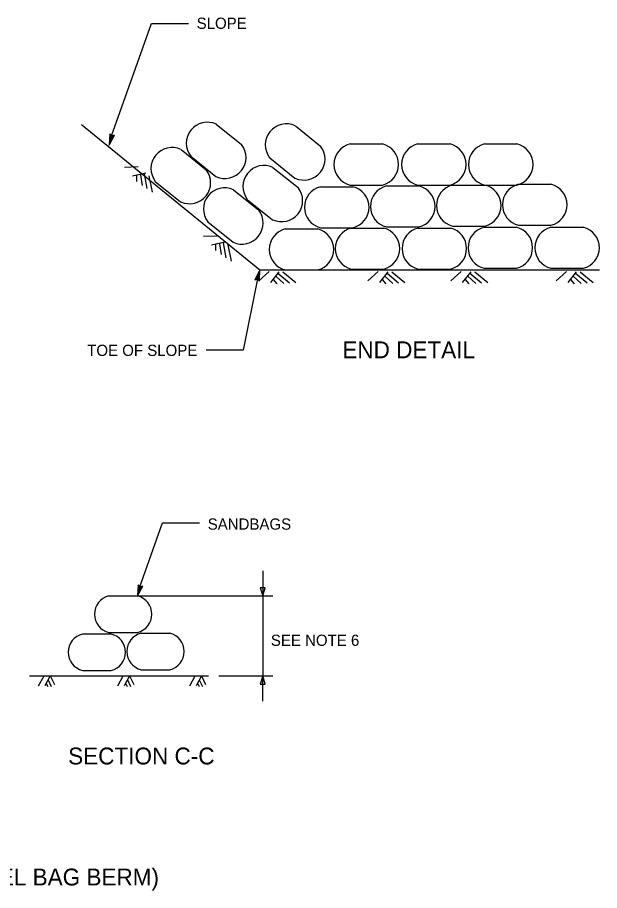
# Model space of a CAD drawing. Extents: x 6707406 to 6714471, y 1868570 to 1872341.
# Drawn here: x 6712732.5 to 6713043.5, y 1869420.8 to 1869887.1 of the extents above; entities that cross this region are included whole.
import ezdxf

# ---------------------------------------------------------------- set-up
doc = ezdxf.new("R2010")
doc.units = 0
for name, color, linetype in [('56 Stg 3 Anno', 7, 'Continuous'), ('57 Undefined', 7, 'Continuous'), ('59 Soundwall Ann', 7, 'Continuous'), ('Default', 7, 'Continuous'), ('G-SYMB', 7, 'Continuous'), ('G-TEXT', 7, 'Continuous')]:
    doc.layers.add(name, color=color, linetype=linetype)

# ---------------------------------------------------------------- blocks, each defined once
blk = doc.blocks.new('ARROW')
at = {"layer": 'Default'}
blk.add_lwpolyline([(-0.01042, -0.00183), (0, 0), (-0.01042, 0.00183)], close=True, dxfattribs=at)

msp = doc.modelspace()

# ---------------------------------------------------------------- linework, layer by layer
at = {"layer": '56 Stg 3 Anno'}
for p, q in [((6712781.77, 1869824.9), (6712781.52, 1869819.01)), ((6712781.52, 1869819.01), (6712784.25, 1869824.24)), ((6712782.81, 1869823.83), (6712781.77, 1869824.9)), ((6712781.77, 1869824.9), (6712781.77, 1869824.9)), ((6712782.05, 1869824.61), (6712781.86, 1869820.29)), ((6712781.87, 1869820.3), (6712783.85, 1869824.11)), ((6712782.32, 1869824.31), (6712782.2, 1869821.57)), ((6712782.2, 1869821.57), (6712783.49, 1869824.03)), ((6712782.6, 1869824.06), (6712782.55, 1869822.85)), ((6712782.55, 1869822.85), (6712783.1, 1869823.9)), ((6712784.25, 1869824.24), (6712782.81, 1869823.83)), ((6712784.25, 1869824.24), (6712784.25, 1869824.24)), ((6712781.52, 1869819.01), (6712781.52, 1869819.01)), ((6712862.01, 1869752.27), (6712859.28, 1869747.04)), ((6712861.66, 1869750.98), (6712859.67, 1869747.17)), ((6712861.48, 1869746.66), (6712861.67, 1869750.99)), ((6712861.76, 1869746.37), (6712862.01, 1869752.27)), ((6712862.01, 1869752.27), (6712862.01, 1869752.27)), ((6712859.28, 1869747.04), (6712860.71, 1869747.45)), ((6712859.28, 1869747.04), (6712859.28, 1869747.04)), ((6712861.32, 1869749.71), (6712860.04, 1869747.25)), ((6712860.98, 1869748.43), (6712860.43, 1869747.38)), ((6712860.71, 1869747.45), (6712861.76, 1869746.37)), ((6712860.93, 1869747.22), (6712860.98, 1869748.43)), ((6712861.2, 1869746.97), (6712861.32, 1869749.71)), ((6712861.76, 1869746.37), (6712861.76, 1869746.37)), ((6712796.9, 1869584.05), (6712796.65, 1869578.16)), ((6712796.65, 1869578.16), (6712799.38, 1869583.39)), ((6712797.94, 1869582.98), (6712796.9, 1869584.05)), ((6712796.9, 1869584.05), (6712796.9, 1869584.05)), ((6712797.18, 1869583.76), (6712796.99, 1869579.44)), ((6712797, 1869579.45), (6712798.99, 1869583.26)), ((6712797.45, 1869583.46), (6712797.33, 1869580.72)), ((6712797.33, 1869580.72), (6712798.62, 1869583.18)), ((6712797.73, 1869583.21), (6712797.68, 1869582)), ((6712797.68, 1869582), (6712798.23, 1869583.05)), ((6712799.38, 1869583.39), (6712797.94, 1869582.98)), ((6712799.38, 1869583.39), (6712799.38, 1869583.39)), ((6712796.65, 1869578.16), (6712796.65, 1869578.16))]:
    msp.add_line(p, q, dxfattribs=at)
at = {"layer": '59 Soundwall Ann'}
for p, q in [((6712796.99, 1869807.27), (6712789.67, 1869806.96)), ((6712801, 1869803.96), (6712793.86, 1869802.36)), ((6712796.02, 1869802.73), (6712796.02, 1869799.6)), ((6712798.23, 1869803.06), (6712799.07, 1869797.41)), ((6712800.11, 1869803.58), (6712801.68, 1869795.71)), ((6712802.62, 1869802.61), (6712804.38, 1869793.82)), ((6712839.2, 1869770.4), (6712831.87, 1869770.08)), ((6712843.2, 1869767.09), (6712836.07, 1869765.49)), ((6712838.23, 1869765.86), (6712838.23, 1869762.72)), ((6712840.44, 1869766.19), (6712841.28, 1869760.53)), ((6712842.31, 1869766.7), (6712843.89, 1869758.84)), ((6712844.82, 1869765.74), (6712846.59, 1869756.95)), ((6712866.94, 1869751.38), (6712861.46, 1869746.5)), ((6712872.13, 1869751.34), (6712867.62, 1869745.6)), ((6712874.24, 1869751.32), (6712881.17, 1869745.62)), ((6712925.22, 1869751.38), (6712919.75, 1869746.5)), ((6712930.42, 1869751.34), (6712925.9, 1869745.6)), ((6712932.53, 1869751.32), (6712939.45, 1869745.62)), ((6712969.5, 1869751.38), (6712964.02, 1869746.5)), ((6712974.69, 1869751.34), (6712970.18, 1869745.6)), ((6712976.8, 1869751.32), (6712983.73, 1869745.62)), ((6713025.88, 1869751.38), (6713020.4, 1869746.5)), ((6713031.07, 1869751.34), (6713026.55, 1869745.6)), ((6713033.18, 1869751.32), (6713040.1, 1869745.62)), ((6712869.06, 1869747.24), (6712871.04, 1869744.81)), ((6712870.56, 1869748.89), (6712874.79, 1869745.05)), ((6712871.69, 1869750.48), (6712877.88, 1869745.38)), ((6712927.34, 1869747.24), (6712929.32, 1869744.81)), ((6712928.84, 1869748.89), (6712933.07, 1869745.05)), ((6712929.97, 1869750.48), (6712936.16, 1869745.38)), ((6712971.62, 1869747.24), (6712973.6, 1869744.81)), ((6712973.12, 1869748.89), (6712977.34, 1869745.05)), ((6712974.25, 1869750.48), (6712980.44, 1869745.38)), ((6713027.99, 1869747.24), (6713029.97, 1869744.81)), ((6713029.49, 1869748.89), (6713033.72, 1869745.05)), ((6713030.63, 1869750.48), (6713036.82, 1869745.38))]:
    msp.add_line(p, q, dxfattribs=at)
at = {"layer": 'G-SYMB'}
for p, q in [((6712766.61, 1869829.97), (6712862.01, 1869752.27)), ((6712838.74, 1869830.12), (6712852.27, 1869819.29)), ((6712880.96, 1869829.28), (6712894.48, 1869818.45)), ((6712819.86, 1869816.65), (6712833.38, 1869805.82)), ((6712910.2, 1869819.59), (6712927.52, 1869819.59)), ((6712946.29, 1869819.59), (6712963.61, 1869819.59)), ((6712982.04, 1869819.59), (6712999.37, 1869819.59)), ((6712825.03, 1869812.99), (6712838.55, 1869802.16)), ((6712867.24, 1869812.16), (6712880.77, 1869801.33)), ((6712869.02, 1869807.07), (6712882.54, 1869796.24)), ((6712806.14, 1869799.52), (6712819.67, 1869788.69)), ((6712910.2, 1869797.65), (6712927.52, 1869797.65)), ((6712946.29, 1869797.65), (6712963.61, 1869797.65)), ((6712964.95, 1869797.63), (6712982.27, 1869797.63)), ((6712982.04, 1869797.65), (6712999.37, 1869797.65)), ((6713000.22, 1869798.08), (6713017.54, 1869798.08)), ((6712847.9, 1869795.08), (6712861.43, 1869784.25)), ((6712894.4, 1869796.73), (6712911.72, 1869796.73)), ((6712929.67, 1869797.18), (6712947, 1869797.18)), ((6712855.3, 1869789.94), (6712868.82, 1869779.11)), ((6712834.19, 1869777.95), (6712847.71, 1869767.12)), ((6712875.6, 1869774.21), (6712892.93, 1869774.21)), ((6712894.4, 1869774.79), (6712911.72, 1869774.79)), ((6712910.87, 1869774.66), (6712928.2, 1869774.66)), ((6712929.67, 1869775.24), (6712947, 1869775.24)), ((6712946.56, 1869774.66), (6712963.89, 1869774.66)), ((6712964.95, 1869775.69), (6712982.27, 1869775.69)), ((6712981.84, 1869775.12), (6712999.16, 1869775.12)), ((6713000.22, 1869776.14), (6713017.54, 1869776.14)), ((6713017.53, 1869775.12), (6713034.85, 1869775.12)), ((6712862.01, 1869752.27), (6713043.51, 1869752.27)), ((6712875.6, 1869752.27), (6712892.93, 1869752.27)), ((6712910.87, 1869752.72), (6712928.2, 1869752.72)), ((6712946.56, 1869752.72), (6712963.89, 1869752.72)), ((6712981.84, 1869753.17), (6712999.16, 1869753.17)), ((6713017.53, 1869753.17), (6713034.85, 1869753.17)), ((6712863.52, 1869591.6), (6712863.52, 1869578.16)), ((6712781.25, 1869578.16), (6712796.65, 1869578.16)), ((6712794.35, 1869578.16), (6712868.92, 1869578.16)), ((6712863.52, 1869578.16), (6712863.52, 1869535.44)), ((6712767.21, 1869557.84), (6712782.61, 1869557.84)), ((6712781.25, 1869558.65), (6712796.65, 1869558.65)), ((6712798.56, 1869558.24), (6712813.96, 1869558.24)), ((6712767.21, 1869538.33), (6712782.61, 1869538.33)), ((6712798.56, 1869538.73), (6712813.96, 1869538.73)), ((6712738.95, 1869535.44), (6712834.64, 1869535.44)), ((6712746.5, 1869535.32), (6712743.62, 1869529.95)), ((6712750.01, 1869535.44), (6712747.13, 1869530.07)), ((6712748.86, 1869533.29), (6712750.54, 1869529.75)), ((6712750.01, 1869535.44), (6712752.22, 1869530.8)), ((6712788.86, 1869535.39), (6712785.98, 1869530.02)), ((6712792.37, 1869535.52), (6712789.49, 1869530.14)), ((6712791.21, 1869533.37), (6712792.9, 1869529.83)), ((6712792.37, 1869535.52), (6712794.58, 1869530.88)), ((6712827.25, 1869535.39), (6712824.37, 1869530.02)), ((6712830.76, 1869535.52), (6712827.88, 1869530.14)), ((6712829.61, 1869533.37), (6712831.3, 1869529.83)), ((6712830.76, 1869535.52), (6712832.97, 1869530.88)), ((6712840.04, 1869535.44), (6712868.92, 1869535.44)), ((6712863.52, 1869522), (6712863.52, 1869535.44)), ((6712747.88, 1869531.48), (6712748.73, 1869529.71)), ((6712790.24, 1869531.55), (6712791.09, 1869529.78)), ((6712828.64, 1869531.55), (6712829.48, 1869529.78))]:
    msp.add_line(p, q, dxfattribs=at)
for centre, radius, start, end in [((6712834, 1869819.86), 11.3, 65.1767, 217.4457), ((6712876.21, 1869819.03), 11.3, 65.1767, 217.4457), ((6712815.11, 1869806.39), 11.3, 65.1767, 217.4457), ((6712843.3, 1869812.42), 11.3, 245.1767, 37.4457), ((6712885.51, 1869811.58), 11.3, 245.1767, 37.4457), ((6712912.91, 1869808.62), 11.3, 103.8655, 256.1345), ((6712924.81, 1869808.62), 11.3, 283.8655, 76.1345), ((6712948.99, 1869808.62), 11.3, 103.8655, 256.1345), ((6712960.9, 1869808.62), 11.3, 283.8655, 76.1345), ((6712984.75, 1869808.62), 11.3, 103.8655, 256.1345), ((6712996.66, 1869808.62), 11.3, 283.8655, 76.1345), ((6712864.27, 1869796.81), 11.3, 65.1767, 217.4457), ((6712824.41, 1869798.95), 11.3, 245.1767, 37.4457), ((6712967.65, 1869786.66), 11.3, 103.8655, 256.1345), ((6712979.56, 1869786.66), 11.3, 283.8655, 76.1345), ((6713002.93, 1869787.11), 11.3, 103.8655, 256.1345), ((6713014.83, 1869787.11), 11.3, 283.8655, 76.1345), ((6712843.16, 1869784.82), 11.3, 65.1767, 217.4457), ((6712873.57, 1869789.37), 11.3, 245.1767, 37.4457), ((6712897.11, 1869785.76), 11.3, 103.8655, 256.1345), ((6712909.02, 1869785.76), 11.3, 283.8655, 76.1345), ((6712932.38, 1869786.21), 11.3, 103.8655, 256.1345), ((6712944.29, 1869786.21), 11.3, 283.8655, 76.1345), ((6712852.46, 1869777.38), 11.3, 245.1767, 37.4457), ((6712878.31, 1869763.24), 11.3, 103.8655, 256.1345), ((6712890.22, 1869763.24), 11.3, 283.8655, 76.1345), ((6712913.58, 1869763.69), 11.3, 103.8655, 256.1345), ((6712925.49, 1869763.69), 11.3, 283.8655, 76.1345), ((6712949.27, 1869763.69), 11.3, 103.8655, 256.1345), ((6712961.18, 1869763.69), 11.3, 283.8655, 76.1345), ((6712984.54, 1869764.14), 11.3, 103.8655, 256.1345), ((6712996.45, 1869764.14), 11.3, 283.8655, 76.1345), ((6713020.23, 1869764.14), 11.3, 103.8655, 256.1345), ((6713032.14, 1869764.14), 11.3, 283.8655, 76.1345), ((6712783.65, 1869568.41), 10.04, 103.8655, 256.1345), ((6712794.24, 1869568.41), 10.04, 283.8655, 76.1345), ((6712769.61, 1869548.08), 10.04, 103.8655, 256.1345), ((6712780.2, 1869548.08), 10.04, 283.8655, 76.1345), ((6712800.97, 1869548.49), 10.04, 103.8655, 256.1345), ((6712811.55, 1869548.49), 10.04, 283.8655, 76.1345)]:
    msp.add_arc(centre, radius, start, end, dxfattribs=at)
at = {"layer": 'G-TEXT'}
for p, q in [((6712782.81, 1869823.83), (6712804.07, 1869883.92)), ((6712804.07, 1869883.92), (6712823.8, 1869883.92)), ((6712860.72, 1869747.45), (6712853.02, 1869709.37)), ((6712853.02, 1869709.37), (6712833.29, 1869709.37)), ((6712797.94, 1869582.98), (6712809.99, 1869617.25)), ((6712809.99, 1869617.25), (6712829.72, 1869617.25))]:
    msp.add_line(p, q, dxfattribs=at)

# ---------------------------------------------------------------- block references
at = {"layer": 'G-SYMB', "xscale": 414.7294816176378, "yscale": 706.9252527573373}
for p, rotation in [((6712863.52, 1869578.16), -90), ((6712863.52, 1869535.44), 90)]:
    msp.add_blockref('ARROW', p, dxfattribs=dict(at, rotation=rotation))

# ---------------------------------------------------------------- texts
at = {"layer": '57 Undefined'}
for s, p in [('END DETAIL', (6712906.07, 1869705.12)), ('SECTION C-C', (6712759.56, 1869488.16)), ('TEMPORARY LINEAR SEDIMENT BARRIER (TYPE GRAVEL BAG BERM)', (6712400.85, 1869423.52))]:
    msp.add_text(s, height=9, dxfattribs=at).set_placement(p)
at = {"layer": 'G-SYMB'}
msp.add_text('SEE NOTE 6', height=6, rotation=360, dxfattribs=at).set_placement((6712867.88, 1869551.48))
at = {"layer": 'G-TEXT'}
for s, p in [('SLOPE', (6712828.22, 1869881.05)), ('TOE OF SLOPE', (6712769.73, 1869706.34)), ('SANDBAGS', (6712834.13, 1869613.55))]:
    msp.add_text(s, height=6, rotation=360, dxfattribs=at).set_placement(p)

doc.saveas('drawing.dxf')
